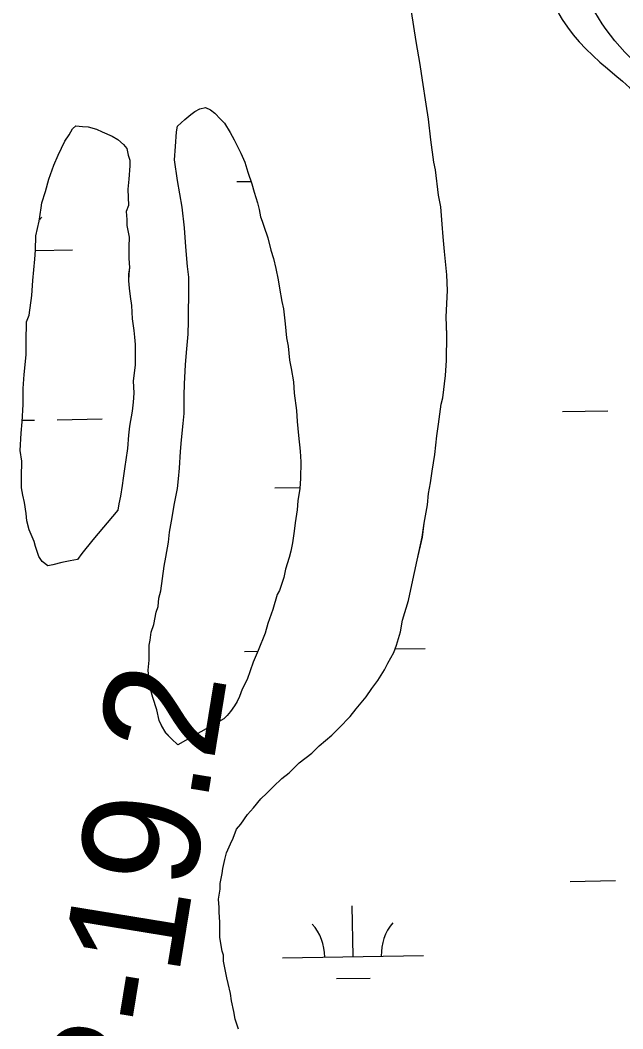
# Model space of a CAD drawing. Extents: x 3855477 to 3893699, y 299188 to 325115.
# Drawn here: x 3882306 to 3882733, y 320668 to 321382 of the extents above; entities that cross this region are included whole.
import ezdxf

# ---------------------------------------------------------------- set-up
doc = ezdxf.new("R2010")
doc.units = 0
for name, color, linetype in [('V-RIVR-RANG-IDEN', 7, 'Continuous'), ('V-TOPO-SHOR', 7, 'Continuous'), ('V-WETL-SWMP', 7, 'Continuous')]:
    doc.layers.add(name, color=color, linetype=linetype)

msp = doc.modelspace()

# ---------------------------------------------------------------- linework, layer by layer
at = {"layer": 'V-TOPO-SHOR'}
for points in [[(3882599.85, 321275.77), (3882598.74, 321281.04), (3882596.58, 321296.85), (3882594.99, 321311.49), (3882593.35, 321322.03), (3882590.61, 321339.02), (3882588.98, 321350.15), (3882586.24, 321366.55), (3882584.6, 321377.1), (3882582.96, 321387.64)], [(3882417.52, 320868.68), (3882412.89, 320872.83), (3882408.85, 320876.97), (3882405.98, 320882.26), (3882404.27, 320885.79), (3882402.59, 320893.41), (3882399.77, 320902.21), (3882398.08, 320908.08), (3882397, 320916.27), (3882396.48, 320921.54), (3882397.14, 320928.55), (3882397.19, 320933.23), (3882397.25, 320939.08), (3882397.88, 320942.58), (3882398.52, 320948.42), (3882400.34, 320953.66), (3882402.19, 320962.41), (3882403.4, 320966.49), (3882404.05, 320972.33), (3882405.28, 320977.58), (3882406.55, 320986.34), (3882407.81, 320995.1), (3882409.05, 321001.52), (3882410.92, 321012.02), (3882411.58, 321019.03), (3882413.46, 321029.54), (3882414.72, 321038.29), (3882417.19, 321049.96), (3882417.85, 321056.97), (3882418.52, 321064.56), (3882419.24, 321076.25), (3882419.91, 321084.43), (3882421.21, 321096.11), (3882421.87, 321103.12), (3882422.02, 321115.98), (3882422.11, 321124.17), (3882422.84, 321137.61), (3882423.52, 321146.38), (3882424.83, 321159.22), (3882424.94, 321168.58), (3882425.01, 321175.6), (3882425.13, 321186.12), (3882425.17, 321189.63), (3882425.28, 321199.57), (3882424.19, 321207.18), (3882423.18, 321221.23), (3882422.16, 321234.69), (3882420.57, 321249.33), (3882418.92, 321258.7), (3882417.26, 321268.07), (3882415.09, 321282.72), (3882415.77, 321292.07), (3882416.48, 321302.58), (3882417.11, 321306.67), (3882422.42, 321311.29), (3882426.55, 321314.75), (3882429.5, 321317.06), (3882433.03, 321318.77), (3882437.13, 321319.9), (3882440.62, 321318.1), (3882443.52, 321315.73), (3882447.57, 321311.6), (3882450.46, 321308.64), (3882454.48, 321302.16), (3882457.35, 321296.87), (3882461.92, 321287.46), (3882464.77, 321281), (3882467.04, 321273.96), (3882469.87, 321265.74), (3882471.56, 321259.87), (3882473.81, 321252.24), (3882474.93, 321247.55), (3882476.04, 321242.28), (3882477.18, 321239.34), (3882478.31, 321235.82), (3882481.14, 321227.6), (3882483.38, 321218.81), (3882485.07, 321212.94), (3882486.75, 321205.9), (3882488.41, 321197.7), (3882489.52, 321191.84), (3882491.17, 321182.47), (3882492.28, 321177.19), (3882493.33, 321166.65), (3882494.39, 321156.7), (3882495.5, 321150.84), (3882496.56, 321140.89), (3882497.66, 321135.03), (3882499.31, 321125.66), (3882499.81, 321117.46), (3882501.42, 321105.16), (3882501.92, 321097.56), (3882502.98, 321087.61), (3882504.03, 321076.48), (3882504.53, 321068.88), (3882504.4, 321057.18), (3882503.74, 321050.17), (3882502.47, 321041.41), (3882501.82, 321034.99), (3882500.54, 321025.65), (3882499.89, 321019.81)], [(3882357.15, 321013.78), (3882349.43, 321003.93), (3882346.47, 320999.87), (3882341.19, 320998.76), (3882335.33, 320997.65), (3882328.88, 320995.97), (3882325.37, 320995.42), (3882321.31, 320998.39), (3882319, 321001.92), (3882316.74, 321008.97), (3882315.61, 321012.49), (3882312.2, 321020.71), (3882310.51, 321027.16), (3882309.99, 321032.43), (3882308.9, 321040.05), (3882307.79, 321045.32), (3882306.68, 321050.6), (3882306.76, 321058.2), (3882306.89, 321069.31), (3882305.8, 321076.92), (3882306.52, 321089.19), (3882307.2, 321097.37), (3882307.92, 321109.64), (3882308.04, 321120.75), (3882308.73, 321130.68), (3882310.06, 321144.71), (3882310.16, 321154.06), (3882310.32, 321168.09), (3882312.12, 321172.75), (3882314.03, 321186.76), (3882314.73, 321197.28), (3882316.07, 321212.47), (3882316.73, 321218.9), (3882316.84, 321228.84), (3882319.29, 321239.33), (3882320.57, 321248.68), (3882321.19, 321252.18), (3882323.62, 321260.34), (3882326.05, 321269.08), (3882329.67, 321278.98), (3882332.67, 321285.97), (3882337.46, 321295.85), (3882340.44, 321300.5), (3882342.82, 321304.57), (3882345.19, 321306.88), (3882349.85, 321306.24), (3882353.95, 321306.2), (3882359.77, 321304.38), (3882363.85, 321302.58), (3882370.83, 321299.58), (3882374.9, 321297.2), (3882378.95, 321293.64), (3882381.26, 321290.69), (3882382.38, 321286), (3882383.51, 321282.48), (3882383.46, 321278.39), (3882382.77, 321269.04), (3882382.11, 321262.03), (3882382.57, 321250.33), (3882380.77, 321246.26), (3882381.29, 321240.4), (3882381.24, 321236.31), (3882382.91, 321228.1), (3882382.83, 321221.09), (3882382.74, 321212.9), (3882383.25, 321206.47), (3882382.61, 321201.79), (3882382.56, 321197.12), (3882383.09, 321191.85), (3882383.61, 321186), (3882384.71, 321179.55), (3882385.19, 321170.19), (3882386.27, 321161.99), (3882386.8, 321157.3), (3882387.33, 321152.04), (3882387.22, 321142.1), (3882387.17, 321137.42), (3882385.88, 321126.32), (3882386.36, 321117.55), (3882385.71, 321111.12), (3882385.05, 321104.7), (3882383.18, 321094.19), (3882382.52, 321087.77), (3882381.84, 321078.42), (3882380.58, 321070.25), (3882379.94, 321065.58), (3882378.68, 321057.4), (3882378.04, 321052.15), (3882376.78, 321044.56), (3882375.56, 321039.31), (3882374.92, 321034.64), (3882357.15, 321013.78)], [(3882460.39, 320667.41), (3882458.13, 320674.45), (3882457.01, 320679.72), (3882455.35, 320687.34), (3882454.82, 320692.61), (3882453.14, 320699.65), (3882452.02, 320703.75), (3882450.91, 320709.61), (3882449.81, 320715.47), (3882449.85, 320719.57), (3882448.71, 320722.5), (3882448.18, 320726.6), (3882447.07, 320732.46), (3882447.11, 320735.97), (3882447.19, 320742.99), (3882446.68, 320750.01), (3882446.72, 320753.52), (3882446.2, 320759.37), (3882447.45, 320766.37), (3882447.49, 320770.47), (3882448.74, 320777.47), (3882449.36, 320780.97), (3882450.6, 320787.39), (3882451.82, 320792.05), (3882454.82, 320798.45), (3882456.62, 320802.53), (3882459.03, 320808.93), (3882461.99, 320812.41), (3882466.75, 320819.37), (3882470.89, 320824.01), (3882476.22, 320830.38), (3882480.36, 320834.43), (3882485.09, 320839.05), (3882491, 320844.83), (3882496.31, 320848.87), (3882503.4, 320855.81), (3882512.25, 320862.73), (3882517.57, 320867.93), (3882526.43, 320875.43), (3882531.75, 320880.64), (3882539.44, 320888.74), (3882543.59, 320893.96), (3882550.7, 320902.65), (3882554.86, 320908.45), (3882559.02, 320914.25), (3882563.78, 320921.8), (3882566.17, 320926.45), (3882570.34, 320934.01), (3882572.16, 320939.25), (3882575.18, 320948.58), (3882576.45, 320956.75), (3882580.69, 320970.73), (3882583.15, 320981.82), (3882586.85, 320999.32), (3882590.54, 321015.65), (3882591.82, 321025.58), (3882594.31, 321038.41), (3882594.98, 321046.59), (3882596.23, 321054.18), (3882597.49, 321062.36), (3882599.38, 321074.03), (3882600.7, 321087.46), (3882601.96, 321095.64), (3882603.87, 321109.65), (3882605.09, 321114.31), (3882607.01, 321130.08), (3882607.72, 321140.6), (3882607.92, 321158.72), (3882607.47, 321171.59), (3882608.27, 321190.3), (3882607.8, 321201.41), (3882606.23, 321217.8), (3882605.18, 321228.34), (3882604.69, 321237.12), (3882603.66, 321249.41), (3882601.99, 321257.61), (3882599.85, 321275.77)], [(3882499.89, 321019.81), (3882498.63, 321011.64), (3882497.4, 321005.8), (3882496.18, 321001.14), (3882493.75, 320992.98), (3882492.52, 320987.14), (3882489.49, 320977.82), (3882487.7, 320974.92), (3882484.66, 320964.42), (3882481.04, 320954.52), (3882479.21, 320947.53), (3882474.4, 320935.3), (3882470.8, 320927.15), (3882466.57, 320914.92), (3882462.99, 320907.94), (3882461.17, 320902.7), (3882459.38, 320899.21), (3882457.59, 320896.31), (3882454.63, 320892.25), (3882452.25, 320889.35), (3882449.89, 320887.04), (3882417.52, 320868.68)]]:
    msp.add_lwpolyline(points, dxfattribs=at)
for points in [[(3882569.38, 322916.96), (3882647.37, 322917.87), (3882712.03, 322917.22), (3882776.84, 322920.16), (3882837.6, 322906.42), (3882879.46, 322821.59), (3882935.12, 322782.95), (3882997.97, 322717.16), (3883022.22, 322649.86), (3883061.75, 322586.11), (3883009.17, 322517.31), (3882952.86, 322470.48), (3882877.96, 322393.26), (3882799.84, 322298.21), (3882723.1, 322193.2), (3882718.61, 322066.23), (3882747.74, 321950.72), (3882796.21, 321848.33), (3882838.19, 321751.22), (3882844.87, 321593.24), (3882838.41, 321470.56), (3882821.07, 321395.23), (3882798.47, 321326.92), (3882737.92, 321354.93), (3882696.42, 321421.84), (3882670.15, 321493.42), (3882641.41, 321592.14), (3882596.94, 321644.23), (3882559.94, 321743.84), (3882538.36, 321816.04), (3882515.6, 321889.9)], [(3882498.29, 321836.57), (3882531.93, 321741.48), (3882558.5, 321669.49), (3882625.65, 321589.39), (3882627.79, 321532.03), (3882663.25, 321452.98), (3882689.58, 321382.08), (3882766.13, 321304.28), (3882801.05, 321227.2), (3882847.33, 321155.83), (3882882.77, 321095.18), (3882894.18, 321074.63)]]:
    msp.add_spline(points, degree=3, dxfattribs=at)
at = {"layer": 'V-WETL-SWMP'}
for p, q in [((3882584.6, 321377.1), (3882582.96, 321387.64)), ((3882586.24, 321366.55), (3882584.6, 321377.1)), ((3882588.98, 321350.15), (3882586.24, 321366.55)), ((3882590.61, 321339.02), (3882588.98, 321350.15)), ((3882593.35, 321322.03), (3882590.61, 321339.02)), ((3882594.99, 321311.49), (3882593.35, 321322.03)), ((3882596.58, 321296.85), (3882594.99, 321311.49)), ((3882598.74, 321281.04), (3882596.58, 321296.85)), ((3882599.85, 321275.76), (3882598.74, 321281.04)), ((3882601.99, 321257.61), (3882599.85, 321275.76)), ((3882459.12, 321267.35), (3882469.25, 321267.51)), ((3882603.66, 321249.41), (3882601.99, 321257.61)), ((3882604.69, 321237.12), (3882603.66, 321249.41)), ((3882605.18, 321228.34), (3882604.69, 321237.12)), ((3882606.23, 321217.8), (3882605.18, 321228.34)), ((3882316.7, 321218.59), (3882342.82, 321219.02)), ((3882607.8, 321201.41), (3882606.23, 321217.8)), ((3882608.27, 321190.3), (3882607.8, 321201.41)), ((3882607.47, 321171.59), (3882608.27, 321190.3)), ((3882607.92, 321158.73), (3882607.47, 321171.59)), ((3882607.72, 321140.6), (3882607.92, 321158.73)), ((3882607.01, 321130.08), (3882607.72, 321140.6)), ((3882605.09, 321114.31), (3882607.01, 321130.08)), ((3882601.96, 321095.64), (3882603.87, 321109.65)), ((3882603.87, 321109.65), (3882605.09, 321114.31)), ((3882689.8, 321104.58), (3882721.79, 321105.11)), ((3882307.25, 321098.35), (3882315.94, 321098.49)), ((3882331.94, 321098.75), (3882363.93, 321099.27)), ((3882600.7, 321087.46), (3882601.96, 321095.64)), ((3882599.38, 321074.03), (3882600.7, 321087.46)), ((3882597.49, 321062.36), (3882599.38, 321074.03)), ((3882596.23, 321054.18), (3882597.49, 321062.36)), ((3882594.98, 321046.59), (3882596.23, 321054.18)), ((3882486.06, 321050.51), (3882503.8, 321050.8)), ((3882594.31, 321038.42), (3882594.98, 321046.59)), ((3882591.82, 321025.58), (3882594.31, 321038.42)), ((3882590.55, 321015.65), (3882591.82, 321025.58)), ((3882586.86, 320999.32), (3882590.55, 321015.65)), ((3882583.15, 320981.82), (3882586.86, 320999.32)), ((3882580.69, 320970.73), (3882583.15, 320981.82)), ((3882576.44, 320956.75), (3882580.69, 320970.73)), ((3882575.18, 320948.57), (3882576.44, 320956.75)), ((3882572.16, 320939.25), (3882575.18, 320948.57)), ((3882570.35, 320934.01), (3882572.16, 320939.25)), ((3882571.19, 320936.46), (3882592.52, 320936.8)), ((3882464.53, 320934.72), (3882474.21, 320934.87)), ((3882566.17, 320926.45), (3882570.35, 320934.01)), ((3882563.78, 320921.8), (3882566.17, 320926.45)), ((3882559.02, 320914.25), (3882563.78, 320921.8)), ((3882550.7, 320902.65), (3882554.86, 320908.45)), ((3882554.86, 320908.45), (3882559.02, 320914.25)), ((3882543.59, 320893.96), (3882550.7, 320902.65)), ((3882539.44, 320888.74), (3882543.59, 320893.96)), ((3882531.75, 320880.64), (3882539.44, 320888.74)), ((3882526.43, 320875.43), (3882531.75, 320880.64)), ((3882517.57, 320867.93), (3882526.43, 320875.43)), ((3882512.25, 320862.73), (3882517.57, 320867.93)), ((3882503.4, 320855.81), (3882512.25, 320862.73)), ((3882496.31, 320848.87), (3882503.4, 320855.81)), ((3882485.09, 320839.05), (3882491, 320844.83)), ((3882491, 320844.83), (3882496.31, 320848.87)), ((3882480.36, 320834.43), (3882485.09, 320839.05)), ((3882470.89, 320824.01), (3882476.22, 320830.38)), ((3882476.22, 320830.38), (3882480.36, 320834.43)), ((3882466.75, 320819.37), (3882470.89, 320824.01)), ((3882461.99, 320812.41), (3882466.75, 320819.37)), ((3882456.62, 320802.53), (3882459.03, 320808.93)), ((3882459.03, 320808.93), (3882461.99, 320812.41)), ((3882454.82, 320798.45), (3882456.62, 320802.53)), ((3882451.82, 320792.05), (3882454.82, 320798.45)), ((3882449.36, 320780.97), (3882450.6, 320787.39)), ((3882450.6, 320787.39), (3882451.82, 320792.05)), ((3882448.74, 320777.47), (3882449.36, 320780.97)), ((3882447.49, 320770.47), (3882448.74, 320777.47)), ((3882446.2, 320759.37), (3882447.45, 320766.37)), ((3882447.45, 320766.37), (3882447.49, 320770.47)), ((3882695.22, 320771.95), (3882727.21, 320772.48)), ((3882446.72, 320753.52), (3882446.2, 320759.37)), ((3882446.68, 320750.01), (3882446.72, 320753.52)), ((3882541.47, 320718.7), (3882540.89, 320754.7)), ((3882447.19, 320742.99), (3882446.68, 320750.01)), ((3882447.11, 320735.97), (3882447.19, 320742.99)), ((3882447.07, 320732.46), (3882447.11, 320735.97)), ((3882448.18, 320726.6), (3882447.07, 320732.46)), ((3882448.72, 320722.5), (3882448.18, 320726.6)), ((3882449.85, 320719.57), (3882448.72, 320722.5)), ((3882449.81, 320715.47), (3882449.85, 320719.57)), ((3882450.91, 320709.61), (3882449.81, 320715.47)), ((3882491.48, 320717.89), (3882591.47, 320719.51)), ((3882452.02, 320703.75), (3882450.91, 320709.61)), ((3882453.14, 320699.65), (3882452.02, 320703.75)), ((3882529.72, 320703.08), (3882553.72, 320703.47)), ((3882454.82, 320692.61), (3882453.14, 320699.65)), ((3882455.34, 320687.34), (3882454.82, 320692.61)), ((3882457.01, 320679.72), (3882455.34, 320687.34)), ((3882458.13, 320674.45), (3882457.01, 320679.72)), ((3882460.39, 320667.41), (3882458.13, 320674.45))]:
    msp.add_line(p, q, dxfattribs=at)
for points in [[(3882417.52, 320868.68), (3882412.89, 320872.83), (3882408.85, 320876.96), (3882405.98, 320882.26), (3882404.27, 320885.79), (3882402.6, 320893.41), (3882399.77, 320902.21), (3882398.08, 320908.08), (3882397, 320916.27), (3882396.47, 320921.54), (3882397.14, 320928.55), (3882397.19, 320933.23), (3882397.25, 320939.08), (3882397.88, 320942.58), (3882398.52, 320948.42), (3882400.34, 320953.66), (3882402.19, 320962.41), (3882403.4, 320966.49), (3882404.05, 320972.33), (3882405.28, 320977.58), (3882406.55, 320986.34), (3882407.81, 320995.1), (3882409.05, 321001.52), (3882410.92, 321012.02), (3882411.59, 321019.03), (3882413.46, 321029.53), (3882414.72, 321038.29), (3882417.19, 321049.96), (3882417.85, 321056.97), (3882418.52, 321064.56), (3882419.24, 321076.25), (3882419.91, 321084.43), (3882421.21, 321096.11), (3882421.87, 321103.12), (3882422.02, 321115.98), (3882422.1, 321124.17), (3882422.84, 321137.61), (3882423.52, 321146.38), (3882424.83, 321159.23), (3882424.94, 321168.58), (3882425.01, 321175.6), (3882425.13, 321186.12), (3882425.17, 321189.63), (3882425.28, 321199.57), (3882424.19, 321207.18), (3882423.18, 321221.23), (3882422.16, 321234.69), (3882420.56, 321249.33), (3882418.92, 321258.7), (3882417.26, 321268.07), (3882415.09, 321282.72), (3882415.77, 321292.07), (3882416.48, 321302.58), (3882417.11, 321306.67), (3882422.42, 321311.29), (3882426.55, 321314.75), (3882429.5, 321317.06), (3882433.03, 321318.77), (3882437.13, 321319.9), (3882440.62, 321318.1), (3882443.52, 321315.73), (3882447.57, 321311.6), (3882450.46, 321308.64), (3882454.48, 321302.16), (3882457.35, 321296.87), (3882461.92, 321287.46), (3882464.77, 321281), (3882467.03, 321273.96), (3882469.87, 321265.74), (3882471.56, 321259.87), (3882473.81, 321252.24), (3882474.93, 321247.55), (3882476.04, 321242.28), (3882477.18, 321239.34), (3882478.31, 321235.82), (3882481.14, 321227.6), (3882483.38, 321218.81), (3882485.07, 321212.94), (3882486.75, 321205.91), (3882488.41, 321197.7), (3882489.52, 321191.84), (3882491.17, 321182.47), (3882492.28, 321177.19), (3882493.33, 321166.65), (3882494.39, 321156.7), (3882495.5, 321150.84), (3882496.55, 321140.89), (3882497.66, 321135.03), (3882499.31, 321125.66), (3882499.8, 321117.46), (3882501.42, 321105.16), (3882501.92, 321097.56), (3882502.98, 321087.6), (3882504.03, 321076.48), (3882504.53, 321068.88), (3882504.4, 321057.18), (3882503.74, 321050.17), (3882502.47, 321041.41), (3882501.81, 321034.99), (3882500.54, 321025.65), (3882499.89, 321019.81)], [(3882499.89, 321019.81), (3882498.63, 321011.63), (3882497.4, 321005.8), (3882496.18, 321001.14), (3882493.75, 320992.98), (3882492.52, 320987.14), (3882489.49, 320977.82), (3882487.7, 320974.92), (3882484.66, 320964.42), (3882481.04, 320954.52), (3882479.21, 320947.53), (3882474.4, 320935.3), (3882470.8, 320927.15), (3882466.57, 320914.92), (3882462.99, 320907.94), (3882461.17, 320902.7), (3882459.38, 320899.21), (3882457.59, 320896.31), (3882454.62, 320892.25), (3882452.25, 320889.35), (3882449.89, 320887.04), (3882417.52, 320868.68)]]:
    msp.add_lwpolyline(points, dxfattribs=at)
msp.add_lwpolyline([(3882357.15, 321013.78), (3882349.44, 321003.93), (3882346.47, 320999.87), (3882341.19, 320998.76), (3882335.33, 320997.65), (3882328.88, 320995.97), (3882325.37, 320995.42), (3882321.31, 320998.39), (3882319, 321001.93), (3882316.74, 321008.97), (3882315.61, 321012.49), (3882312.2, 321020.71), (3882310.51, 321027.16), (3882309.99, 321032.43), (3882308.9, 321040.05), (3882307.79, 321045.32), (3882306.68, 321050.6), (3882306.76, 321058.2), (3882306.89, 321069.31), (3882305.8, 321076.92), (3882306.52, 321089.19), (3882307.2, 321097.37), (3882307.92, 321109.64), (3882308.04, 321120.75), (3882308.73, 321130.69), (3882310.06, 321144.71), (3882310.16, 321154.06), (3882310.32, 321168.09), (3882312.12, 321172.75), (3882314.03, 321186.76), (3882314.73, 321197.28), (3882316.07, 321212.47), (3882316.73, 321218.9), (3882316.84, 321228.84), (3882319.29, 321239.33), (3882320.56, 321248.68), (3882321.19, 321252.18), (3882323.62, 321260.34), (3882326.05, 321269.08), (3882329.67, 321278.98), (3882332.67, 321285.97), (3882337.46, 321295.85), (3882340.44, 321300.5), (3882342.82, 321304.57), (3882345.18, 321306.88), (3882349.85, 321306.24), (3882353.95, 321306.2), (3882359.77, 321304.38), (3882363.85, 321302.58), (3882370.83, 321299.58), (3882374.9, 321297.2), (3882378.95, 321293.64), (3882381.26, 321290.69), (3882382.38, 321286), (3882383.51, 321282.48), (3882383.46, 321278.39), (3882382.77, 321269.04), (3882382.11, 321262.03), (3882382.57, 321250.33), (3882380.77, 321246.26), (3882381.29, 321240.4), (3882381.24, 321236.31), (3882382.91, 321228.1), (3882382.83, 321221.09), (3882382.74, 321212.9), (3882383.25, 321206.47), (3882382.62, 321201.79), (3882382.56, 321197.12), (3882383.09, 321191.85), (3882383.61, 321185.99), (3882384.71, 321179.55), (3882385.19, 321170.19), (3882386.27, 321161.99), (3882386.8, 321157.31), (3882387.33, 321152.04), (3882387.22, 321142.1), (3882387.17, 321137.42), (3882385.87, 321126.32), (3882386.36, 321117.55), (3882385.71, 321111.12), (3882385.05, 321104.7), (3882383.18, 321094.19), (3882382.52, 321087.77), (3882381.84, 321078.42), (3882380.58, 321070.25), (3882379.94, 321065.58), (3882378.68, 321057.4), (3882378.04, 321052.15), (3882376.78, 321044.56), (3882375.56, 321039.31), (3882374.92, 321034.64)], close=True, dxfattribs=at)
for centre, start, end in [((3882348.06, 321219.58), 140.16154, 144.41118), ((3882486.23, 320718.28), 0.16154, 41.7052), ((3882596.7, 320720.08), 140.16154, 181.7052)]:
    msp.add_arc(centre, 35.25, start, end, dxfattribs=at)

# ---------------------------------------------------------------- texts
at = {"layer": 'V-RIVR-RANG-IDEN'}
msp.add_text('R-19.2', height=83, rotation=80.72195, dxfattribs=at).set_placement((3882398.93, 320588.01))

doc.saveas('drawing.dxf')
